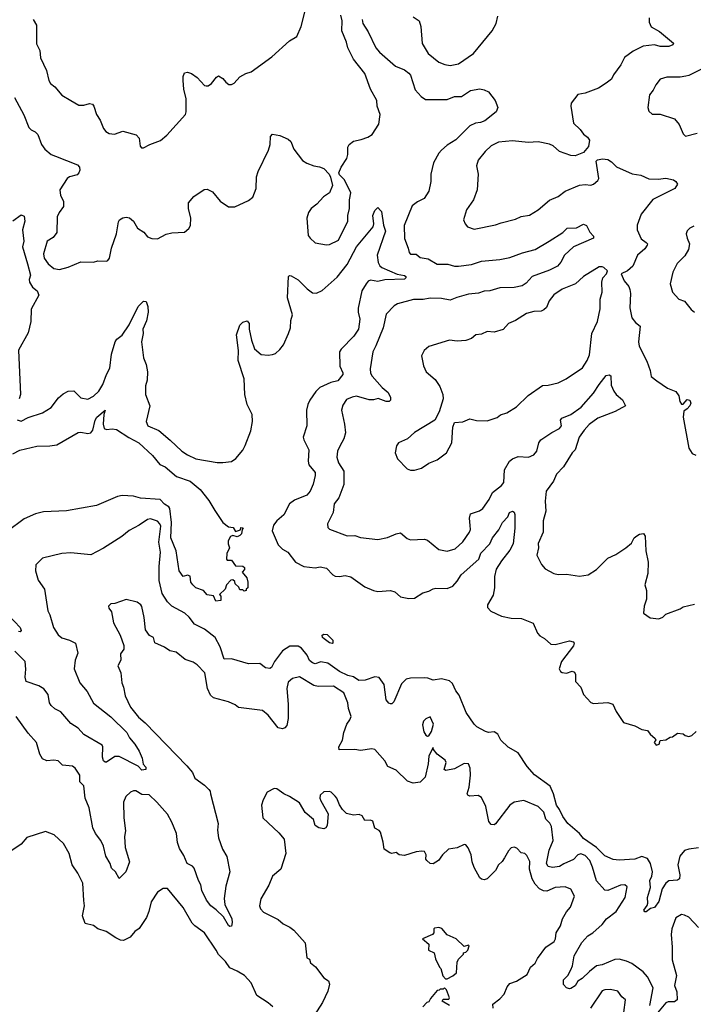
# Model space of a CAD drawing. Extents: x 1921360 to 2014538, y 768294 to 907744.
# Tile 298 of 412: x 1927924 to 1932668, y 859853 to 866783. Entities that reach past the tile are written whole.
import ezdxf

# ---------------------------------------------------------------- set-up
doc = ezdxf.new("R2010")
doc.units = 0

msp = doc.modelspace()

# ---------------------------------------------------------------- linework, layer by layer
at = {"layer": '0CON10XD'}
for points in [[(1927888.9, 866235), (1927954.3, 866114.3), (1927989.2, 866025), (1928005, 866007.1), (1928033.1, 865993.1), (1928052.9, 865975), (1928078.6, 865905), (1928102, 865872), (1928145, 865834), (1928177.5, 865822.5), (1928331.2, 865761.2), (1928344.6, 865745), (1928347.3, 865725), (1928341.1, 865705), (1928328.5, 865691.5), (1928275, 865677), (1928257.5, 865665), (1928208, 865585), (1928212.1, 865545), (1928233.9, 865505), (1928232.7, 865467.3), (1928201.9, 865425), (1928188.1, 865395), (1928185.6, 865285), (1928159.3, 865250.7), (1928116.9, 865223.1), (1928092.1, 865135), (1928095.6, 865105), (1928125.8, 865065), (1928165, 865032.2), (1928205, 865024.5), (1928265, 865040.6), (1928355, 865079.4), (1928443.9, 865076.1), (1928475, 865086.2), (1928535, 865082.5), (1928545, 865087.5), (1928556.2, 865105), (1928570.8, 865175), (1928605.4, 865274.6), (1928619.5, 865360.5), (1928626, 865375), (1928650.7, 865389.3), (1928675, 865393.1), (1928697.9, 865387.9), (1928724.5, 865364.5), (1928754, 865315), (1928797.4, 865287.4), (1928825, 865254), (1928855, 865242), (1928895, 865240), (1928955, 865273.3), (1928995, 865282.5), (1929085, 865287.5), (1929115, 865312.5), (1929126, 865335), (1929128.8, 865385), (1929113.3, 865455), (1929112.5, 865495), (1929150.5, 865539.5), (1929222.3, 865587.7), (1929245, 865591.2), (1929281.7, 865571.7), (1929336.7, 865505), (1929395, 865466.2), (1929440, 865465), (1929535, 865510), (1929565.7, 865534.3), (1929590, 865595), (1929592.1, 865677.9), (1929604.6, 865715.4), (1929676.9, 865865), (1929687.5, 865905), (1929689.3, 865960.7), (1929705, 865976.2), (1929755, 865968), (1929815, 865941.2), (1929833.8, 865925), (1929855, 865872.5), (1929915, 865792.5), (1929945, 865773.3), (1929995, 865753.8), (1930035, 865748), (1930065, 865736.2), (1930102.5, 865695), (1930112.5, 865675), (1930126.7, 865615), (1930106.1, 865563.9), (1930064.2, 865535.8), (1930016.7, 865485), (1929976.1, 865453.9), (1929958, 865425), (1929946, 865385), (1929956.7, 865265), (1929970, 865245), (1930005, 865212.5), (1930085, 865198.8), (1930105, 865200), (1930169.7, 865230.3), (1930235.6, 865365), (1930236, 865405), (1930246, 865455), (1930246.1, 865513.9), (1930256.2, 865565), (1930212.5, 865655), (1930175, 865690), (1930172.5, 865705), (1930188.8, 865745), (1930228, 865805), (1930236, 865835), (1930234, 865885), (1930243.8, 865905), (1930275, 865928.8), (1930329.8, 865940.2), (1930376.7, 865955), (1930407.1, 865975), (1930452.5, 866047.5), (1930462.1, 866115), (1930441.6, 866175), (1930438, 866215), (1930393.8, 866295), (1930354.8, 866404.8), (1930274, 866505), (1930233.9, 866585), (1930224.6, 866625), (1930192.7, 866705), (1930194.2, 866775), (1930185.6, 866815.6)], [(1928018.8, 866785), (1928043.8, 866745), (1928042.1, 866612.1), (1928067, 866567), (1928070, 866515), (1928114, 866425), (1928128.8, 866355), (1928141.2, 866335), (1928171.2, 866311.2), (1928221.7, 866251.7), (1928284.2, 866214.2), (1928341.7, 866181.7), (1928375, 866181.2), (1928415, 866193.8), (1928437.3, 866187.3), (1928446.2, 866175), (1928464.3, 866115), (1928492, 866075), (1928515, 866016.7), (1928531.2, 865995), (1928555, 865981.9), (1928593, 865977), (1928649.5, 865999.5), (1928745, 865972.5), (1928765, 865950), (1928773, 865893), (1928781.7, 865881.7), (1928795, 865880), (1928840, 865905), (1928915, 865932), (1928959.7, 865970.3), (1929091.4, 866115), (1929096.3, 866133.7), (1929096.5, 866225), (1929080.6, 866295), (1929075.8, 866355), (1929076.2, 866383.8), (1929085, 866410), (1929105, 866413.3), (1929135, 866403.8), (1929173.8, 866375), (1929225, 866320), (1929236.4, 866316.4), (1929251.7, 866318.3), (1929275, 866333.3), (1929310.7, 866379.3), (1929323, 866387), (1929355, 866370), (1929375, 866342.5), (1929397, 866327), (1929415, 866326.7), (1929435, 866336.7), (1929475, 866380), (1929517.5, 866405), (1929555, 866416.2), (1929699.4, 866520.6), (1929825, 866634), (1929876.2, 866665), (1929907.1, 866735), (1929934, 866845)], [(1930695, 866803.8), (1930736.2, 866775), (1930750, 866735), (1930758, 866615), (1930801.2, 866545), (1930876.7, 866485), (1930916.8, 866466.8), (1930955, 866459.4), (1931015, 866472.9), (1931119.2, 866545), (1931252, 866705), (1931279.2, 866755), (1931291.3, 866808.7)], [(1932357.5, 866795), (1932356.2, 866765), (1932371.5, 866731.5), (1932429.1, 866699.1), (1932527.3, 866617.3), (1932523.3, 866605), (1932494.6, 866595.4), (1932435, 866595.4), (1932395, 866605.4), (1932315, 866596.2), (1932245, 866562.5), (1932182.8, 866517.2), (1932157.1, 866465), (1932106.1, 866395), (1932091.5, 866365), (1932055, 866336), (1931999.7, 866300.3), (1931905, 866265.8), (1931854.1, 866255.9), (1931808, 866195), (1931805.8, 866175), (1931823.7, 866053.7), (1931869.8, 866009.8), (1931895, 865976.2), (1931923.3, 865955), (1931936, 865935), (1931929.5, 865890.5), (1931895, 865847.5), (1931835, 865825.8), (1931805, 865826.9), (1931725, 865856), (1931680, 865895), (1931655, 865907.8), (1931576.1, 865923.9), (1931505, 865917.5), (1931395, 865931.1), (1931295, 865920.8), (1931245, 865894), (1931202, 865855), (1931152.5, 865795), (1931140, 865755), (1931152, 865695), (1931146.1, 865586.1), (1931119.4, 865515), (1931071.2, 865445)], [(1930335.8, 866785), (1930340, 866755), (1930377, 866697), (1930432.9, 866585), (1930457.1, 866555), (1930570, 866455), (1930635, 866429.4), (1930665, 866407.5), (1930675, 866392.5), (1930709.1, 866289.1), (1930751.7, 866241.7), (1930781.2, 866221.2), (1930935, 866221.8), (1930985, 866241.6), (1931035, 866242.7), (1931098, 866285), (1931165, 866296.9), (1931195, 866290), (1931225, 866274.4), (1931272.9, 866215), (1931290.3, 866165), (1931279.1, 866135), (1931198.6, 866071.4), (1931170.1, 866059.9), (1931134.4, 866055), (1931094.6, 866035), (1930995, 865936.5), (1930935, 865899.1), (1930894.4, 865865), (1930875, 865842.9), (1930836.9, 865775), (1930818.5, 865695), (1930819.2, 865645), (1930804.5, 865575), (1930772.5, 865525), (1930725, 865501.9), (1930687, 865473), (1930632.1, 865335), (1930635, 865242.5), (1930660.8, 865175), (1930665.8, 865145), (1930675, 865133.3), (1930715, 865133.3), (1930745, 865108.9), (1930799.5, 865099.5), (1930865, 865063.3), (1930937.8, 865062.2), (1930985, 865048.8), (1931015, 865047.1), (1931105, 865059.2), (1931175, 865082.7), (1931305, 865094.7), (1931375, 865108.5), (1931465, 865141.2), (1931554, 865165), (1931652.9, 865225)], [(1932803.3, 866475), (1932635, 866389.4), (1932614.5, 866385.5), (1932575, 866377.8), (1932481.2, 866378.8), (1932435, 866363.3), (1932403.3, 866325), (1932385, 866287.5), (1932360, 866255), (1932347.5, 866165), (1932355, 866140), (1932378.3, 866118.3), (1932435, 866118.8), (1932535.8, 866085.8), (1932567.5, 866045), (1932595, 865980), (1932613, 865963), (1932695, 865984.2)], [(1931071.2, 865445), (1931050, 865375), (1931060, 865345), (1931077.5, 865325), (1931125, 865309.2), (1931275, 865338), (1931315, 865354.2), (1931415, 865379.2), (1931455, 865398), (1931515, 865408), (1931575, 865443.8), (1931655, 865513.8), (1931715, 865538), (1931765, 865575.8), (1931865, 865619.2), (1931905, 865622.5), (1931945, 865617.5), (1931963.8, 865625), (1931995, 865651.2), (1932001.2, 865665), (1931983.6, 865786.4), (1931993, 865797), (1932027, 865803), (1932065, 865798.8), (1932092.3, 865782.3), (1932127.3, 865747.3), (1932237.7, 865697.7), (1932298.8, 865688.8), (1932355, 865662.5), (1932420.9, 865660.9), (1932475, 865668.1), (1932527.5, 865655), (1932543.3, 865645), (1932556.2, 865625), (1932536.7, 865595), (1932383, 865517), (1932299.2, 865415), (1932272.4, 865337.6), (1932271.1, 865305), (1932299.6, 865239.6), (1932335.8, 865215), (1932344.3, 865205), (1932342.2, 865195), (1932325, 865170), (1932274.4, 865125), (1932240.8, 865049.2), (1932205, 865015.6), (1932160, 864995), (1932180, 864945), (1932212.5, 864905), (1932220.6, 864885), (1932225.7, 864855), (1932220.4, 864755), (1932233.5, 864685), (1932260.6, 864650.6), (1932293.1, 864625), (1932282.2, 864515), (1932286.7, 864485), (1932339.5, 864379.5), (1932363.3, 864315), (1932371.7, 864271.7), (1932410.9, 864240.9), (1932485, 864190.6), (1932545, 864165.8), (1932566.2, 864136.2), (1932573.6, 864095), (1932585, 864076.7), (1932595, 864076.7), (1932625, 864110), (1932642.5, 864105), (1932650, 864085), (1932643.3, 864065), (1932625, 864043.3), (1932601.7, 864028.3), (1932596.1, 863986.1), (1932635, 863767.5), (1932659.2, 863729.2), (1932685, 863717.5)], [(1927875, 865368), (1927935, 865410), (1927955, 865400), (1927960, 865365), (1927944.4, 865305), (1927954.5, 865225), (1927944.6, 865185), (1927978.7, 865065), (1928000, 864985), (1927990.6, 864955), (1927992.5, 864935), (1928015, 864900.8), (1928046.7, 864875), (1928060, 864845), (1928004.6, 864745.4), (1928002, 864658), (1927985, 864580), (1927915, 864457.5), (1927929.4, 864145), (1927920.6, 864115)], [(1927906.4, 863966.4), (1927935, 863956.7), (1927985, 863982.5), (1928085, 864016), (1928145.8, 864054.2), (1928198.3, 864121.7), (1928229.5, 864150.5), (1928265, 864168), (1928305, 864171.2), (1928355, 864122.5), (1928405, 864111.9), (1928445, 864133.1), (1928481.4, 864168.6), (1928510.5, 864215), (1928534.6, 864285), (1928559.5, 864330.5), (1928571.7, 864428.3), (1928595.6, 864515), (1928609.2, 864535), (1928645, 864561.4), (1928694.4, 864635), (1928758, 864765), (1928795, 864802.5), (1928815, 864800), (1928826, 864765), (1928828.1, 864725), (1928817, 864663), (1928791.1, 864605), (1928794.6, 864575), (1928782.2, 864515), (1928795, 864402.5), (1928815.6, 864355), (1928825.4, 864305.4), (1928822.2, 864245), (1928811.1, 864205), (1928809.2, 864145), (1928840.8, 864065), (1928814.2, 863954.2), (1928826.7, 863925), (1928905, 863890.8), (1928984.6, 863824.6), (1929065, 863745.8), (1929105, 863720), (1929165, 863693.3), (1929315, 863667.5), (1929355, 863666.2), (1929415, 863674), (1929446, 863695), (1929495, 863752.5), (1929511.5, 863785), (1929551.7, 863888.3), (1929564.5, 863955.5), (1929560.4, 864005), (1929527.1, 864075), (1929509.4, 864145), (1929504.7, 864255), (1929462.8, 864385), (1929464.6, 864455), (1929451.4, 864565), (1929475, 864632), (1929495, 864653.8), (1929525, 864663.3), (1929541.2, 864645), (1929539.2, 864605), (1929556.9, 864526.9), (1929577.5, 864467.5), (1929625.6, 864425.6), (1929675, 864420.8), (1929705, 864426), (1929725, 864434.2), (1929755, 864461.4), (1929782.7, 864495), (1929817.5, 864575), (1929830.7, 864615), (1929833.9, 864666.1), (1929844.4, 864705), (1929809.4, 864825), (1929816.7, 864975), (1929825, 864983.3), (1929835, 864980), (1929885, 864951.1), (1929947.6, 864887.6), (1929985, 864861.5), (1930015, 864857.8), (1930055, 864877.3), (1930160, 864970), (1930230, 865060), (1930295, 865184.3), (1930414.2, 865325), (1930417.5, 865345), (1930410, 865405), (1930425, 865440), (1930445, 865460), (1930465, 865440), (1930472.5, 865432.5), (1930487, 865337), (1930500.4, 865295), (1930440.8, 865125), (1930449.2, 865075), (1930460.9, 865050.9), (1930475, 865039.2), (1930581.2, 864991.2), (1930635, 864983.3), (1930643.3, 864975), (1930643.3, 864965), (1930633.6, 864956.4), (1930495, 864950.9), (1930445, 864941.3), (1930395, 864949.1), (1930378.3, 864941.7), (1930363.5, 864925), (1930333.1, 864875), (1930307.6, 864752.4), (1930306.9, 864725), (1930320.5, 864675), (1930310, 864605), (1930278.1, 864555), (1930187.5, 864465), (1930176.7, 864445), (1930177.5, 864345), (1930198.5, 864298.5), (1930198.9, 864285), (1930165, 864241.2), (1930115, 864229.5), (1930063.1, 864206.9), (1930038.1, 864195), (1930009.1, 864165), (1929967.1, 864105), (1929953.4, 864075), (1929943.7, 864035), (1929947.1, 863925), (1929921.2, 863845), (1929924.6, 863825), (1929960.4, 863755), (1929954.7, 863675), (1929960.4, 863650.4), (1930004.3, 863595), (1930005.7, 863575), (1929990, 863515), (1929970, 863465), (1929945, 863437.1), (1929859.2, 863400.8), (1929823.8, 863375), (1929785, 863297.1), (1929735.7, 863255), (1929711.4, 863225), (1929702.5, 863185), (1929745, 863086.2), (1929775, 863057.5), (1929812.5, 863035), (1929867.5, 862965), (1929925, 862934.4), (1930005, 862925.5), (1930041.1, 862931.1), (1930085, 862923.3), (1930129.2, 862875), (1930145, 862866.7), (1930176.9, 862863.1), (1930215, 862870.5), (1930255, 862861.4), (1930355, 862791.8), (1930415, 862766.2), (1930445, 862759.4), (1930535, 862766), (1930565, 862756.2), (1930605, 862720.6), (1930665, 862709.2), (1930705, 862711.4), (1930762.1, 862747.9), (1930805, 862760), (1930835, 862778), (1930855, 862782.5), (1930935, 862780), (1930975, 862797.1), (1931005, 862830.8), (1931032.8, 862875), (1931157.2, 862985), (1931172.5, 863027.5), (1931235.7, 863095), (1931253.2, 863136.8), (1931297.4, 863192.6), (1931325, 863244.3), (1931362, 863285), (1931374, 863315), (1931395, 863323.8), (1931405, 863316.7), (1931409.7, 863299.7), (1931410, 863205), (1931399.1, 863095), (1931375, 863049.1), (1931315.8, 862974.2), (1931280.4, 862915), (1931267.8, 862865), (1931267.5, 862785), (1931257.3, 862732.7), (1931218.1, 862665), (1931219.2, 862645), (1931240.9, 862620.9), (1931316, 862585), (1931385, 862571.2), (1931458.5, 862568.5), (1931540, 862535), (1931570, 862465), (1931586.1, 862446.1), (1931618.8, 862428.8), (1931665, 862387.5), (1931695, 862385.8), (1931795, 862411.2), (1931822.5, 862405), (1931827.5, 862395), (1931823.3, 862375), (1931740, 862265), (1931723.3, 862215), (1931732.5, 862195), (1931745, 862188), (1931775, 862184.3), (1931815, 862196.7), (1931830, 862190), (1931838, 862175), (1931838.8, 862125)], [(1931652.9, 865225), (1931748, 865285), (1931780, 865315), (1931845, 865318.5), (1931895, 865344.4), (1931914.4, 865334.4), (1931938.6, 865288.6), (1931965, 865260), (1931963.8, 865245), (1931824.2, 865185), (1931761.4, 865125), (1931734.6, 865075.4), (1931710.8, 865049.2), (1931655, 865018.9), (1931533.6, 864976.4), (1931490.9, 864929.1), (1931461.3, 864908.7), (1931405, 864898.6), (1931305, 864895.5), (1931235, 864873.6), (1931195, 864871.6), (1931155, 864858.9), (1931085, 864850.4), (1931001.6, 864828.4), (1930955, 864808.1), (1930895, 864819.6), (1930815, 864823.1), (1930765.5, 864814.5), (1930696.6, 864813.4), (1930585, 864784.2), (1930560.3, 864769.7), (1930505, 864710), (1930482.9, 864615), (1930432.6, 864487.4), (1930410, 864445), (1930391.8, 864325), (1930395.6, 864295), (1930405.7, 864275), (1930477.7, 864195), (1930519.6, 864159.6), (1930536, 864125), (1930535.4, 864105), (1930525, 864096.8), (1930505, 864095.3), (1930447.8, 864117.8), (1930415, 864107.8), (1930385, 864108.3), (1930295, 864132.5), (1930265, 864126.9), (1930225, 864108.8), (1930199.7, 864070.3), (1930190, 864035), (1930211.4, 863935), (1930217.8, 863875), (1930206.9, 863833.1), (1930178.5, 863781.5), (1930161.4, 863745), (1930157.8, 863705), (1930168.5, 863665), (1930206.4, 863605), (1930207.3, 863512.7), (1930171.5, 863418.5), (1930138.1, 863375), (1930132.5, 863315), (1930091.2, 863235), (1930095, 863210), (1930105, 863197.5), (1930231.3, 863151.3), (1930285, 863152), (1930325, 863137.5), (1930445, 863124), (1930515, 863138.1), (1930575, 863164.4), (1930605, 863170.8), (1930652, 863132), (1930675, 863121.4), (1930775, 863125.8), (1930795, 863120.8), (1930876.7, 863055), (1930935, 863042.5), (1930991.1, 863058.9), (1931045, 863107.1), (1931091.4, 863175), (1931098.6, 863195), (1931097, 863223), (1931092, 863275), (1931097.5, 863305), (1931163, 863327), (1931186.3, 863343.7), (1931230, 863405), (1931253.6, 863456.4), (1931317.1, 863505), (1931333.3, 863525), (1931338.9, 863615), (1931372.9, 863675), (1931395, 863692), (1931435, 863707.5), (1931505.8, 863704.2), (1931545, 863720.8), (1931565, 863746), (1931580.7, 863805), (1931594.8, 863825.2), (1931671.6, 863878.4), (1931725.6, 863905), (1931738.2, 863925), (1931731.5, 863965), (1931740.8, 863979.2), (1931805, 864003.8), (1931878.6, 864055), (1931965.8, 864154.2), (1932005, 864216.5), (1932055, 864278.6), (1932075, 864283.8), (1932086.9, 864276.9), (1932089.7, 864209.7), (1932107.5, 864167.5), (1932124.5, 864144.5), (1932167.9, 864107.9), (1932190, 864065), (1932117.5, 864025), (1931995, 863978.6), (1931935, 863934.2), (1931898.1, 863895), (1931864.7, 863845.3), (1931834.7, 863755.3), (1931815, 863734), (1931753.8, 863636.2), (1931704.6, 863585), (1931684.1, 863535.9), (1931632.5, 863465), (1931624, 863395), (1931628.6, 863325), (1931609.2, 863255), (1931610, 863175), (1931574.1, 863095.9), (1931578, 863065), (1931566.7, 863015), (1931597.7, 862947.7), (1931625, 862917.5), (1931685, 862886), (1931715, 862879.2), (1931775, 862880), (1931865, 862866), (1931926.7, 862876.7), (1931985, 862914), (1932065, 862993.8), (1932121.2, 863018.8), (1932193.3, 863065), (1932231.7, 863098.3), (1932251.2, 863135), (1932269.5, 863150.5), (1932288.3, 863161.7), (1932316.1, 863166.1), (1932327.7, 863147.7), (1932332.2, 863045), (1932350, 862965), (1932346.4, 862885), (1932326.9, 862805), (1932336.7, 862765), (1932338.9, 862705), (1932322.5, 862655), (1932317, 862607), (1932362.7, 862572.7), (1932425, 862565.8), (1932452.1, 862577.9), (1932475, 862598.1), (1932573.9, 862636.1), (1932595, 862650), (1932675, 862668.8)], [(1932670.5, 865329.5), (1932642.5, 865315), (1932624.1, 865295.9), (1932618, 865275), (1932624.2, 865245), (1932641.2, 865205), (1932634.4, 865165.6), (1932608.3, 865121.7), (1932553.2, 865066.8), (1932524, 865005), (1932503.8, 864925), (1932521.2, 864865), (1932565, 864816.7), (1932605, 864802.5), (1932652.3, 864742.3), (1932675, 864723.3)], [(1930705, 863613.3), (1930753.6, 863626.4), (1930805, 863661.2), (1930865, 863686.2), (1930930, 863735), (1930967.5, 863805), (1930973.3, 863915), (1930985, 863947.5), (1931045, 863953.3), (1931095, 863973.8), (1931141.7, 863961.7), (1931215, 863958.8), (1931285.9, 863984.1), (1931309.3, 864000.7), (1931355, 864016.2), (1931421.7, 864058.3), (1931505, 864138.8), (1931605, 864208.8), (1931645, 864210), (1931715, 864228), (1931771.2, 864255), (1931886.2, 864333.8), (1931920.6, 864385), (1931936, 864424), (1931952.9, 864575), (1931992.4, 864657.6), (1932012.4, 864747.6), (1932011.2, 864815), (1932025.7, 864865), (1932024.1, 864935.9), (1932031.2, 864965), (1932056.7, 864995), (1932062.5, 865015), (1932037.7, 865037.7), (1932025, 865043.8), (1932005, 865042.5), (1931893.8, 864975), (1931836.8, 864923.2), (1931745, 864885.6), (1931685, 864846.9), (1931653.3, 864805), (1931632.6, 864757.4), (1931615, 864741.4), (1931595, 864731.4), (1931545, 864730), (1931493.8, 864715), (1931415, 864665.8), (1931366.7, 864645), (1931327.7, 864602.3), (1931266.1, 864583.9), (1931215, 864588), (1931175, 864570), (1931135, 864564.3), (1931105, 864539.2), (1931065, 864524), (1931005, 864521.2), (1930951.7, 864528.3), (1930805, 864482.5), (1930772.5, 864455), (1930753, 864417), (1930767, 864347), (1930787.5, 864305), (1930849.5, 864249.5), (1930882.3, 864202.3), (1930904, 864145), (1930905.8, 864115), (1930877.7, 864022.3), (1930846.7, 863965), (1930705, 863876.7), (1930655, 863833.3), (1930592.5, 863805), (1930576.4, 863783.6), (1930567.5, 863735), (1930585, 863692.5), (1930651.7, 863621.7), (1930675, 863613.3), (1930705, 863613.3)], [(1927875, 863726.5), (1927926.1, 863753.9), (1928045, 863781.5), (1928136.1, 863783.9), (1928185, 863789.7), (1928335, 863877.1), (1928355, 863879.6), (1928405, 863869.7), (1928425.2, 863874.8), (1928439.3, 863895), (1928455, 863963.8), (1928467.5, 863985), (1928525.7, 864035.7), (1928516, 864005), (1928511.3, 863935), (1928518.9, 863905), (1928535, 863899.2), (1928575, 863904.2), (1928605, 863899.3), (1928692, 863842), (1928763.5, 863805), (1928858.5, 863715), (1928911.3, 863651.3), (1928948.1, 863635), (1929027.3, 863567.3), (1929123.8, 863535), (1929195, 863476.2), (1929255, 863400), (1929299.5, 863329.5), (1929353.6, 863243.6), (1929395, 863212.5), (1929428.3, 863208.3), (1929445, 863180), (1929478.3, 863191.7), (1929481.7, 863208.3), (1929497.5, 863207.5), (1929490, 863195), (1929486.2, 863165), (1929475, 863152.5), (1929455, 863142.5), (1929425, 863152.5), (1929407.5, 863145), (1929393.3, 863115), (1929392.5, 863095), (1929402.5, 863065), (1929382.5, 863025), (1929380, 862985), (1929385, 862980), (1929415, 862980), (1929445, 862940), (1929495, 862936.7), (1929506.4, 862926.4), (1929507, 862913), (1929490, 862895), (1929522.5, 862855), (1929530, 862825), (1929530, 862785), (1929520, 862775), (1929520, 862765), (1929505, 862760), (1929495, 862770), (1929475, 862770), (1929468.3, 862788.3), (1929441.7, 862811.7), (1929438.3, 862828.3), (1929425, 862840), (1929411.7, 862838.3), (1929380, 862805), (1929370, 862775), (1929331.7, 862738.3), (1929340, 862725), (1929340, 862695), (1929305, 862690), (1929288.3, 862728.3), (1929243.9, 862733.9), (1929217.5, 862765), (1929165, 862783.8), (1929142.5, 862805), (1929128.8, 862825), (1929125, 862865.8), (1929105, 862874.3), (1929075, 862863.3), (1929046.2, 862905), (1929025.5, 863045), (1928988.9, 863135), (1928993, 863245), (1928982, 863342), (1928974.6, 863354.6), (1928945, 863373), (1928914, 863405), (1928775, 863414.5), (1928725, 863428.6), (1928645, 863434), (1928612.3, 863427.7), (1928465, 863364.2), (1928255, 863326), (1928091.7, 863318.3), (1928035.6, 863304.4), (1927955, 863269.2), (1927835, 863180.9)], [(1932705, 860955.4), (1932635, 860946), (1932604.3, 860935.8), (1932573.3, 860895), (1932559.2, 860835), (1932572.9, 860765), (1932570, 860735), (1932555, 860725.8), (1932495, 860721.9), (1932475, 860705.8), (1932448.5, 860665), (1932425, 860576.7), (1932395, 860533.8), (1932365, 860527.5), (1932335, 860503.8), (1932325, 860503.3), (1932320, 860515), (1932342.3, 860547.7), (1932346.2, 860563.8), (1932344.7, 860604.7), (1932365.4, 860675), (1932360.3, 860725), (1932375.3, 860755), (1932381.2, 860785), (1932365.7, 860845), (1932345, 860880), (1932305, 860892.4), (1932255, 860874.8), (1932145, 860867.1), (1932102.2, 860872.2), (1932045, 860898), (1931985.8, 860955.8), (1931895, 861020.7), (1931865.2, 861055.2), (1931785, 861125.4), (1931748.7, 861175), (1931726.2, 861225), (1931704.6, 861255), (1931683.1, 861335), (1931659.5, 861389.5), (1931548.9, 861468.9), (1931496.7, 861526.7), (1931435, 861622), (1931363.4, 861663.4), (1931312.1, 861712.1), (1931290, 861755), (1931265, 861770), (1931225, 861767.1), (1931205, 861774.2), (1931143.3, 861805), (1931123.3, 861825), (1931067.6, 861907.6), (1931019.8, 862029.8), (1930995, 862060), (1930971.4, 862111.4), (1930950.2, 862130.2), (1930895, 862143.6), (1930834.6, 862134.6), (1930798.8, 862148.8), (1930775, 862151.1), (1930675, 862149.5), (1930645, 862141.9), (1930611.6, 862108.4), (1930558.7, 861981.3), (1930545, 861966.7), (1930535, 861966.7), (1930523, 861973), (1930505, 861996.7), (1930490.9, 862105), (1930455, 862153.1), (1930425, 862158.1), (1930356.3, 862133.7), (1930311.5, 862131.5), (1930275, 862158.8), (1930235, 862166.5), (1930175.1, 862195.1), (1930095, 862254.1), (1930045.7, 862264.3), (1930005, 862249.5), (1929985, 862256.2), (1929965, 862273.3), (1929949.2, 862309.2), (1929909.7, 862359.7), (1929885, 862373.2), (1929827.1, 862372.9), (1929775, 862340.4), (1929718.2, 862265), (1929696.3, 862223.7), (1929685, 862216.5), (1929655, 862221.4), (1929615, 862250.6), (1929535, 862249.5), (1929415, 862283.9), (1929365, 862282.5), (1929335, 862368.6), (1929301.5, 862435), (1929225, 862494.4), (1929155, 862528), (1929117.4, 862577.4), (1929088, 862605), (1928994.7, 862654.7), (1928965.3, 862685.3), (1928927.6, 862745), (1928907.3, 862835), (1928905.5, 862934.5), (1928914.7, 863035.3), (1928903.2, 863106.8), (1928917.9, 863217.9), (1928911.9, 863235), (1928895, 863252.9), (1928845, 863269.4), (1928825, 863264.3), (1928765.5, 863224.5), (1928695, 863187.5), (1928643.3, 863145), (1928515, 863063.8), (1928425, 863016.2), (1928285, 863031.2), (1928220, 863025), (1928085, 862992.5), (1928037.5, 862945), (1928036.7, 862905), (1928055, 862837.5), (1928100, 862775), (1928121.9, 862621.9), (1928136.2, 862595), (1928161.2, 862505), (1928195, 862453.8), (1928222.1, 862432.1), (1928275, 862417.1), (1928317.5, 862395), (1928332.9, 862325), (1928315.6, 862275), (1928308.2, 862215), (1928347.9, 862115), (1928398.8, 862055), (1928445, 861972.2), (1928565, 861876.4), (1928679.5, 861765), (1928698, 861728), (1928734.2, 861685), (1928765, 861633.8), (1928785.8, 861585), (1928793, 861543), (1928811.7, 861521.7), (1928812.5, 861505), (1928785, 861502), (1928758.6, 861528.6), (1928625, 861598), (1928595, 861596.2), (1928535, 861556.7), (1928525, 861557.5), (1928515, 861567.5), (1928506.7, 861593.3), (1928510, 861665), (1928505, 861675.8), (1928375, 861751.1), (1928335, 861795.7), (1928285, 861830), (1928215, 861912.4), (1928172.4, 861932.4), (1928145.6, 861955), (1928134.7, 861974.7), (1928125, 862034.3), (1928095, 862073.6), (1928059.2, 862095), (1927970.6, 862125), (1927963.9, 862156.1), (1927967.7, 862212.3), (1927962.9, 862265), (1927889.4, 862339.4)], [(1932360.4, 859845), (1932385, 859970), (1932345, 860046.2), (1932315, 860080.8), (1932235, 860140), (1932197.1, 860157.1), (1932145, 860170), (1932115, 860168.7), (1932025, 860130.3), (1931985, 860122.8), (1931936, 860085), (1931885.7, 860035), (1931855, 860015.6), (1931835, 859983.3), (1931805, 859964.4), (1931795, 859961.1), (1931775, 859968.1), (1931752.8, 859992.8), (1931753.8, 860025), (1931784.3, 860055.7), (1931805.7, 860095), (1931816.9, 860125), (1931828.9, 860195), (1931882.9, 860287.1), (1931925, 860334.4), (1931959.2, 860355), (1932025.6, 860415), (1932056, 860455), (1932123.7, 860506.3), (1932187.5, 860605), (1932200.7, 860680.7), (1932185, 860693.8), (1932155, 860691.4), (1932065, 860654), (1932045, 860656), (1931985, 860722.2), (1931958.2, 860818.2), (1931938.5, 860865), (1931905, 860900), (1931875, 860912.9), (1931855, 860904.4), (1931825, 860873.3), (1931755, 860842.6), (1931725, 860822.3), (1931675, 860816.4), (1931645, 860822.4), (1931633.1, 860845), (1931652.9, 860937.1), (1931681.1, 861005), (1931668.5, 861105), (1931657.6, 861127.6), (1931628.8, 861155), (1931615.4, 861205), (1931575.6, 861245.6), (1931475, 861286.5), (1931405, 861275.4), (1931375.5, 861255), (1931275, 861124), (1931265, 861116.2), (1931245, 861118.8), (1931228.7, 861138.7), (1931207.5, 861245), (1931175, 861308.6), (1931153.5, 861323.5), (1931095, 861317.1), (1931080, 861325), (1931075.8, 861335), (1931088.3, 861381.7), (1931098.5, 861465), (1931095.4, 861515), (1931085.5, 861545), (1931055, 861547.3), (1930985, 861510), (1930925, 861498.8), (1930913.8, 861505), (1930926.4, 861555), (1930921.1, 861571.1), (1930863.6, 861613.6), (1930837.5, 861647.5), (1930835, 861660), (1930825, 861640), (1930805, 861600), (1930800.8, 861545), (1930778.3, 861451.7), (1930745, 861416), (1930695, 861408.6), (1930654.6, 861424.6), (1930575, 861501.4), (1930517.3, 861527.3), (1930495, 861566.2), (1930425, 861647.1), (1930405, 861650.4), (1930325, 861640), (1930285, 861647.5), (1930173.8, 861643.8), (1930171.4, 861665), (1930197.6, 861712.4), (1930206.2, 861765), (1930228.9, 861825), (1930250, 861855), (1930257.7, 861877.7), (1930238.9, 861935), (1930235.5, 861975), (1930206.5, 862045), (1930135, 862091.4), (1930025, 862089.6), (1929995.9, 862095.9), (1929895, 862158.9), (1929845, 862146.9), (1929815, 862120), (1929804.3, 862075), (1929815.6, 861965), (1929815.6, 861864.4), (1929804.2, 861815.8), (1929790.8, 861799.2), (1929775, 861792), (1929745, 861798.8), (1929675, 861888), (1929635, 861920), (1929465, 861942), (1929441.2, 861961.2), (1929395, 861982), (1929289.4, 862009.4), (1929267.9, 862027.9), (1929245.7, 862075), (1929226.9, 862185), (1929175, 862243.3), (1929145, 862261.9), (1929089.4, 862279.4), (1929025, 862330.8), (1928980.6, 862340.6), (1928945, 862366.2), (1928875, 862397.5), (1928866.2, 862435), (1928838.8, 862448.8), (1928809.2, 862489.2), (1928800.6, 862575), (1928783.8, 862653.8), (1928777.5, 862665), (1928752.4, 862682.4), (1928675, 862702), (1928595, 862673.3), (1928565, 862671.9), (1928550.5, 862655), (1928552.3, 862642.3), (1928571.2, 862615), (1928585, 862537.5), (1928631.7, 862451.7), (1928657.7, 862377.7), (1928657.5, 862352.5), (1928635, 862320), (1928635.8, 862274.2), (1928614.3, 862235), (1928636, 862185), (1928642.5, 862115), (1928655.8, 862084.2), (1928666.7, 862025), (1928705, 861944.3), (1928760.6, 861875), (1928807.5, 861835), (1929102.2, 861532.2), (1929140.8, 861485), (1929158.6, 861445), (1929225, 861395.7), (1929255.8, 861365), (1929265, 861353.3), (1929268.1, 861335), (1929321.5, 861125), (1929317.6, 861077.6), (1929324.4, 861024.4), (1929351.4, 860945), (1929383.4, 860893.4), (1929404.2, 860785), (1929375.6, 860685), (1929363, 860597), (1929368.6, 860555), (1929417.3, 860455), (1929420.9, 860429.1), (1929415, 860402.5), (1929405, 860400), (1929395, 860408.8), (1929359.3, 860469.3), (1929308.2, 860518.2), (1929270.6, 860545), (1929240, 860585), (1929206, 860655), (1929200.8, 860695), (1929183.8, 860723.8), (1929151.9, 860811.9), (1929141.5, 860825), (1929103, 860843), (1929080.8, 860900.8), (1929049.3, 860949.3), (1929035, 860992.5), (1929027.9, 861055), (1928995.3, 861135), (1928965, 861191.5), (1928890.5, 861275), (1928835, 861327.8), (1928785, 861330), (1928742.5, 861355), (1928724.8, 861355.2), (1928704, 861346), (1928672.5, 861315), (1928654.2, 861275), (1928658.2, 861165), (1928669.5, 861075), (1928663.1, 861035), (1928667.1, 860957.1), (1928697.5, 860855), (1928672, 860785), (1928625, 860737.5), (1928598, 860785), (1928571.2, 860811.2), (1928560.9, 860845), (1928530.5, 860895), (1928514.4, 860965), (1928494.5, 861005), (1928457.9, 861055), (1928440, 861095), (1928412.9, 861235), (1928384.4, 861305), (1928375, 861391.2), (1928348.8, 861418.8), (1928347.1, 861465), (1928315, 861516.2), (1928295, 861528.1), (1928225.7, 861535.7), (1928195, 861565.8), (1928165, 861571.2), (1928115, 861566.7), (1928085, 861580), (1928065, 861612.5), (1928042.5, 861695), (1927985, 861762), (1927899.7, 861879.7)], [(1927848.7, 862588.7), (1927928.6, 862505), (1927935.6, 862485), (1927927.5, 862475), (1927915, 862476.2)], [(1930125, 862392.5), (1930105, 862397.5), (1930067.5, 862425), (1930057.5, 862435), (1930055, 862450), (1930067, 862457), (1930090, 862455), (1930130, 862415), (1930130, 862395), (1930125, 862392.5)], [(1931838.8, 862125), (1931876.2, 862085), (1931895, 862033.3), (1931945, 861976.7), (1931965, 861971.2), (1932066.2, 861976.2), (1932100, 861965), (1932123.3, 861915), (1932176.1, 861836.1), (1932255, 861812.5), (1932305, 861787.5), (1932345, 861780), (1932363.6, 861753.6), (1932400, 861725), (1932402.5, 861715), (1932391.9, 861695), (1932405, 861677.5), (1932427.2, 861682.8), (1932435, 861710), (1932475, 861713.3), (1932505, 861732.5), (1932520, 861735), (1932555, 861762.5), (1932597, 861757), (1932610, 861745), (1932635, 861737.5), (1932656.1, 861743.9), (1932687, 861773)], [(1930795, 861740), (1930805, 861742.5), (1930825, 861772.5), (1930838, 861825), (1930815, 861877.5), (1930785, 861863.3), (1930766.7, 861845), (1930759.5, 861820.5), (1930770.3, 861770.3), (1930785, 861747.5), (1930795, 861740)], [(1931257.8, 859825), (1931255.7, 859855), (1931305, 859890.6), (1931335, 859925.4), (1931356.8, 859975), (1931375, 859998.9), (1931422.9, 860015), (1931498.3, 860061.7), (1931520.5, 860115), (1931555, 860143.3), (1931570, 860175), (1931628, 860255), (1931688, 860295), (1931697.1, 860315), (1931702.9, 860355), (1931731.9, 860405), (1931745.8, 860455), (1931775, 860503.8), (1931803.4, 860536.6), (1931830, 860615), (1931805, 860663.3), (1931765, 860680.8), (1931695.8, 860674.2), (1931635, 860649.2), (1931611.7, 860651.7), (1931585, 860666.2), (1931555, 860698.8), (1931532.2, 860735), (1931514.4, 860805), (1931517.1, 860857.1), (1931495, 860900), (1931480, 860915), (1931455, 860920), (1931425, 860952.5), (1931405, 860958.8), (1931385, 860954), (1931365, 860934.2), (1931336.9, 860885), (1931322, 860858), (1931296.7, 860835), (1931275, 860793.8), (1931215, 860735.7), (1931195, 860730), (1931175, 860734.2), (1931165, 860744), (1931125, 860816), (1931110, 860855), (1931104.2, 860905), (1931082.5, 860955), (1931065, 860976.2), (1931055, 860978.8), (1931004.5, 860955.5), (1930944.6, 860945.4), (1930901.2, 860905), (1930873.3, 860865), (1930835, 860842.5), (1930815, 860844.2), (1930790, 860865), (1930784, 860875), (1930786.1, 860906.1), (1930775, 860928.8), (1930755, 860932), (1930715, 860926), (1930635, 860900), (1930596.1, 860906.1), (1930575, 860922.5), (1930545, 860914), (1930529.5, 860919.5), (1930491.2, 860945), (1930484.2, 860995), (1930463.8, 861065), (1930455, 861076.2), (1930425, 861092.5), (1930411.7, 861141.7), (1930395, 861148.8), (1930355, 861146.7), (1930335, 861180), (1930315, 861190), (1930275, 861183.8), (1930226.4, 861196.4), (1930197.5, 861225), (1930176.7, 861256.7), (1930157.5, 861305), (1930145, 861317.5), (1930117.3, 861347.3), (1930105, 861351.2), (1930065, 861347.5), (1930040, 861325), (1930036.7, 861305), (1930043.8, 861285), (1930097, 861193), (1930089.3, 861110.7), (1930080, 861095), (1930065, 861087.5), (1930030, 861095), (1930005, 861112.5), (1929993.6, 861153.6), (1929935, 861203.3), (1929895, 861270), (1929825, 861316.2), (1929785, 861333.3), (1929735, 861370), (1929715, 861371.2), (1929667.5, 861345), (1929638.3, 861291.7), (1929627.5, 861255), (1929637.5, 861165), (1929749.7, 861059.7), (1929786.1, 861016.1), (1929798.8, 860915), (1929763.8, 860805), (1929703.3, 860755), (1929679.5, 860690.5), (1929621.2, 860595), (1929612.5, 860545), (1929620, 860525), (1929641.2, 860501.2), (1929745, 860450), (1929779.8, 860419.8), (1929826.6, 860396.6), (1929853.8, 860375), (1929934, 860285), (1929945, 860180), (1929965, 860170), (1929972.5, 860145), (1930007.4, 860117.4), (1930065, 860038.8), (1930097.7, 860017.7), (1930106.2, 859995), (1930093.8, 859945), (1930057.1, 859865), (1929997.1, 859775)], [(1929705.8, 859835.8), (1929674.3, 859864.3), (1929594.2, 859915), (1929553.1, 860005), (1929508.1, 860055), (1929455, 860085.6), (1929405, 860110), (1929373.1, 860155), (1929323.3, 860203.3), (1929307.8, 860235), (1929225.8, 860355), (1929157.5, 860405), (1929139.4, 860425), (1929075, 860534.4), (1928965, 860668), (1928935, 860668), (1928895, 860641.2), (1928849.2, 860575), (1928834.3, 860505.7), (1928817.5, 860465), (1928765, 860387.5), (1928735.6, 860364.4), (1928701.2, 860325), (1928655, 860301.9), (1928635, 860304.2), (1928600.7, 860320.7), (1928533.8, 860365), (1928474.6, 860384.6), (1928445, 860407.5), (1928385, 860421.2), (1928365.5, 860475), (1928379.5, 860545), (1928375.6, 860584.4), (1928368.8, 860705), (1928334, 860775), (1928293.8, 860835), (1928272, 860915), (1928233.8, 860985), (1928167.5, 861045), (1928105, 861070), (1927975, 861026.2), (1927935, 860981.2), (1927870, 860935)], [(1932703, 860393), (1932635, 860466.2), (1932605, 860481.5), (1932585, 860484.2), (1932545, 860461.2), (1932515.6, 860385), (1932511.5, 860345), (1932518.9, 860255), (1932518.2, 860165), (1932549.6, 860055), (1932534.6, 859985), (1932550.5, 859940.5), (1932553.2, 859885), (1932535, 859869.7), (1932490.3, 859869.7), (1932475, 859864.2), (1932392.5, 859765)], [(1930935, 860032.5), (1930975, 860052.5), (1931000, 860075), (1931005, 860150), (1931015, 860170), (1931050, 860205), (1931050, 860215), (1931065, 860220), (1931080, 860235), (1931090, 860265), (1931085, 860270), (1931055, 860260), (1930997.5, 860315), (1930935, 860342.5), (1930897, 860387), (1930875, 860392.5), (1930845, 860390), (1930840, 860385), (1930840, 860355), (1930830, 860345), (1930760, 860315), (1930806.1, 860276.1), (1930803, 860233), (1930842.5, 860215), (1930853, 860173), (1930880, 860115), (1930890, 860105), (1930903, 860053), (1930923, 860033), (1930935, 860032.5)], [(1930950, 859845), (1930900, 859875), (1930905, 859890), (1930945, 859890), (1930951.7, 859898.3), (1930930, 859955), (1930915, 859970), (1930905, 859960), (1930885, 859960), (1930878.3, 859951.7), (1930865, 859950), (1930817.5, 859895), (1930805, 859870), (1930790, 859865), (1930762.5, 859835)], [(1932178.2, 859795), (1932190, 859885), (1932165, 859906.7), (1932135, 859946), (1932085, 859957.1), (1932045, 859954.4), (1932025, 859946.9), (1931942.5, 859825)]]:
    msp.add_lwpolyline(points, dxfattribs=at)

doc.saveas('drawing.dxf')
